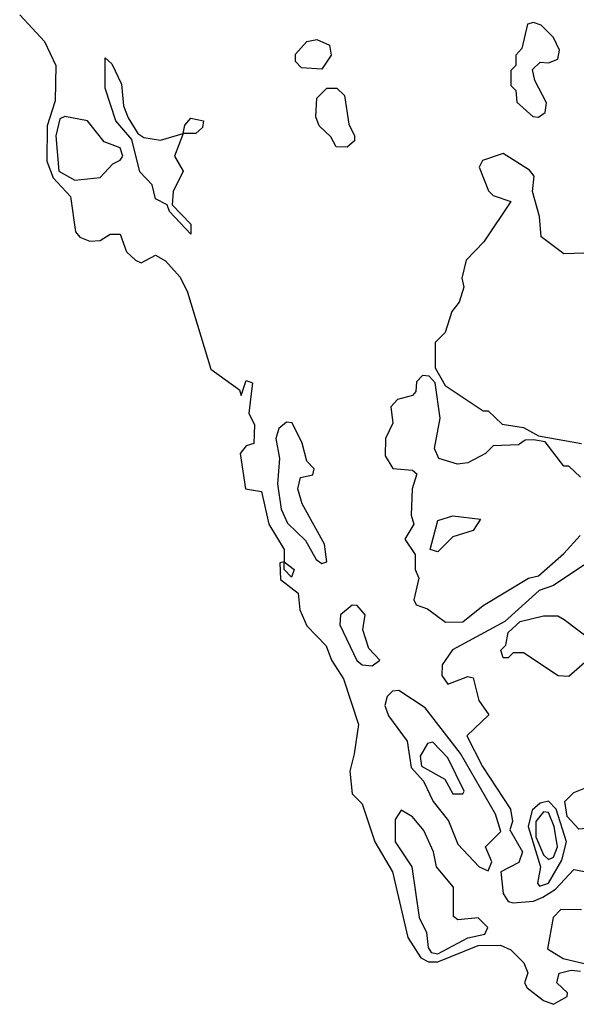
# Model space of a CAD drawing. Extents: x 2889633 to 3052318, y 540750 to 918690.
# Tile 564 of 656: x 2996595 to 2997700, y 816102 to 818056. Entities that reach past the tile are written whole.
import ezdxf

# ---------------------------------------------------------------- set-up
doc = ezdxf.new("R2010")
doc.units = 0

msp = doc.modelspace()

# ---------------------------------------------------------------- linework, layer by layer
at = {"layer": '0CON02XD'}
for points in [[(2996595.5, 818065.5), (2996645, 818012.5), (2996667.1, 817965), (2996665.6, 817895), (2996650, 817845), (2996649.6, 817775), (2996661.9, 817741.9), (2996696.2, 817705), (2996706.2, 817635), (2996715, 817624), (2996735, 817616.2), (2996755, 817617.5), (2996775, 817630), (2996795, 817630), (2996807.5, 817595), (2996825, 817578.8), (2996836.7, 817573.3), (2996865, 817588.8), (2996885, 817577.5), (2996914, 817545), (2996928.6, 817515), (2996975, 817362.5), (2997031.7, 817321.7), (2997035, 817310), (2997045, 817340), (2997057.5, 817335), (2997050, 817275), (2997061.7, 817251.7), (2997060, 817215), (2997045, 817210), (2997033.3, 817195), (2997043.3, 817125), (2997075, 817120), (2997090, 817055), (2997120, 817005), (2997120, 816980), (2997140, 816965), (2997135, 816950), (2997120, 816965), (2997120, 816980), (2997111.7, 816978.3), (2997113.3, 816945), (2997148.3, 816918.3), (2997151.2, 816885), (2997165, 816853.3), (2997203.9, 816813.9), (2997214, 816785), (2997238, 816748), (2997267.8, 816657.8), (2997259.3, 816599.3), (2997250.8, 816565), (2997255, 816520), (2997275, 816500), (2997300, 816425), (2997335.5, 816365.5), (2997365.8, 816235), (2997391.4, 816195), (2997406.8, 816186.8), (2997425, 816186.7), (2997505, 816218.9), (2997549.8, 816219.8), (2997570.3, 816210.3), (2997596, 816185), (2997603.8, 816165), (2997597.5, 816145), (2997602.5, 816135), (2997635, 816110), (2997655, 816102.5), (2997681.7, 816118.3), (2997682.5, 816125), (2997661.2, 816145), (2997666, 816164), (2997689.5, 816170.5), (2997708.4, 816168.4)], [(2997625, 817862.5), (2997638.3, 817871.7), (2997640.7, 817890.7), (2997617.5, 817935), (2997613, 817957), (2997628.3, 817971.7), (2997645, 817970), (2997663, 817977), (2997666.7, 817995), (2997655, 818020), (2997630, 818045), (2997615, 818050), (2997603.3, 818046.7), (2997591.7, 817998.3), (2997580, 817985), (2997580, 817965), (2997570, 817955), (2997570, 817925), (2997580, 817915), (2997581.7, 817891.7), (2997613.9, 817863.9), (2997625, 817862.5)], [(2997195, 817957.5), (2997155, 817960), (2997143, 817973), (2997143, 817987), (2997165, 818012.5), (2997185, 818016.2), (2997210, 818005), (2997213.8, 817985), (2997195, 817957.5)], [(2996935, 817630), (2996892.5, 817675), (2996888.3, 817688.3), (2996865, 817700), (2996858.3, 817728.3), (2996834.1, 817754.1), (2996818, 817818), (2996786.2, 817855), (2996765, 817920), (2996765, 817980), (2996778.3, 817968.3), (2996797.5, 817927.5), (2996801.2, 817885), (2996810.9, 817860.9), (2996830, 817830), (2996841.7, 817821.7), (2996875, 817816.7), (2996920, 817830), (2996923.3, 817846.7), (2996935, 817860), (2996960, 817855), (2996958.3, 817841.7), (2996945, 817830), (2996920, 817830), (2996902.5, 817785), (2996920, 817755), (2996900, 817715), (2996898.3, 817688.3), (2996935, 817650), (2996935, 817630)], [(2997245, 817802.5), (2997223.6, 817803.6), (2997213, 817823), (2997190, 817845), (2997183, 817863), (2997185, 817900), (2997205, 817920), (2997225, 817920), (2997240, 817905), (2997248.3, 817848.3), (2997260, 817825), (2997260, 817815), (2997245, 817802.5)], [(2996705, 817737.1), (2996755, 817742.5), (2996780.5, 817769.5), (2996795, 817776.7), (2996800, 817785), (2996795, 817801.2), (2996763.3, 817813.3), (2996730, 817855), (2996685, 817863.8), (2996675, 817858.8), (2996667.1, 817825), (2996673.3, 817755), (2996705, 817737.1)], [(2997715, 817592.5), (2997675, 817591.2), (2997630, 817625), (2997626.7, 817665), (2997613.3, 817715), (2997616.2, 817745), (2997607.3, 817757.3), (2997555, 817790), (2997513.9, 817776.1), (2997507, 817763), (2997525.9, 817715.9), (2997535, 817706.7), (2997570, 817695), (2997516.7, 817615), (2997481.7, 817578.3), (2997473, 817543)], [(2997473, 817543), (2997476.7, 817525), (2997467.5, 817495), (2997453, 817477), (2997440, 817435), (2997420, 817415), (2997420, 817365), (2997440, 817330), (2997515, 817280), (2997525, 817280), (2997553, 817253), (2997595, 817246.7), (2997625, 817230), (2997710, 817215)], [(2997708.3, 817148.3), (2997685, 817170), (2997675, 817170), (2997638.3, 817218.3), (2997615, 817222.5), (2997598.3, 817221.7), (2997585, 817212.5), (2997535, 817210), (2997520, 817195), (2997485, 817176.7), (2997464.1, 817174.1), (2997427.5, 817185), (2997418.8, 817205), (2997430, 817265), (2997420, 817335), (2997408.3, 817348.3), (2997395, 817350), (2997383, 817337), (2997381.7, 817318.3), (2997375, 817310), (2997345, 817302), (2997332.1, 817287.9), (2997336, 817255), (2997321.4, 817225), (2997320.6, 817190.6), (2997335.6, 817165.6), (2997375, 817162), (2997383.8, 817155), (2997374.2, 817125), (2997372.5, 817072.5), (2997377.5, 817055), (2997360, 817025), (2997380, 816995), (2997380, 816965), (2997387.5, 816947.5), (2997377.5, 816905), (2997382.5, 816895), (2997405, 816886.7), (2997440.5, 816860.5)], [(2997195, 816976.7), (2997205, 816980), (2997200, 817015), (2997156, 817095), (2997147.5, 817125), (2997152.5, 817147.5), (2997177, 817153), (2997180, 817165), (2997165, 817180), (2997155.9, 817215.9), (2997136.2, 817256.2), (2997125, 817257.5), (2997110, 817245), (2997104, 817225), (2997111.2, 817185), (2997107.1, 817135), (2997114.6, 817084.6), (2997126.8, 817056.8), (2997162.3, 817022.3), (2997183.8, 816985), (2997195, 816976.7)], [(2997425, 817000), (2997410, 817005), (2997425, 817062.5), (2997455, 817071.2), (2997510, 817065), (2997495, 817042.5), (2997455, 817030), (2997425, 817000)], [(2997440.5, 816860.5), (2997475, 816861.2), (2997515, 816893.3), (2997605, 816947.5), (2997625, 816952.5), (2997675, 816996.7), (2997707.5, 817032.5)], [(2997715, 816973.3), (2997655, 816933.3), (2997626.4, 816923.6), (2997558.3, 816861.7), (2997454.2, 816805.8), (2997433.9, 816776.1), (2997433.3, 816755), (2997445, 816737.5), (2997485, 816752.5), (2997495, 816750), (2997506.7, 816705), (2997526.4, 816676.4), (2997482.5, 816635), (2997513.9, 816573.9), (2997569.5, 816489.5), (2997573.3, 816465), (2997568.3, 816448.3), (2997593.3, 816405), (2997586.2, 816383.8), (2997550, 816365), (2997555, 816322.5), (2997565, 816306.7), (2997575, 816304), (2997615, 816306.9), (2997633.8, 816315), (2997658.8, 816331.2), (2997695, 816370), (2997716, 816366)], [(2997295, 816773.8), (2997310, 816785), (2997288.3, 816808.3), (2997276.7, 816845), (2997281.2, 816875), (2997265, 816893.8), (2997255, 816894), (2997232, 816875), (2997230.8, 816855), (2997264.5, 816784.5), (2997275, 816776.2), (2997295, 816773.8)], [(2997685, 816752.5), (2997663.9, 816753.9), (2997595, 816800), (2997575, 816800), (2997565, 816790), (2997555, 816790), (2997550, 816805), (2997560, 816815), (2997565, 816840), (2997588.3, 816861.7), (2997635, 816873.3), (2997663, 816873), (2997676.1, 816866.1), (2997730, 816825), (2997722.5, 816785), (2997685, 816752.5)], [(2997525, 816367.5), (2997532.5, 816385), (2997520, 816415), (2997550, 816445), (2997539.7, 816479.7), (2997470, 816600), (2997400.3, 816690.3), (2997347.5, 816725), (2997335, 816723.8), (2997325, 816713.3), (2997320, 816695), (2997327.5, 816675), (2997364.3, 816624.3), (2997372.4, 816572.4), (2997396.9, 816545), (2997415.7, 816505), (2997446.4, 816466.4), (2997465, 816420), (2997507.5, 816375), (2997525, 816367.5)], [(2997475, 816520), (2997477.5, 816525), (2997445, 816591.2), (2997415, 816622.5), (2997405, 816620), (2997390, 816595), (2997393.1, 816575), (2997439.3, 816549.3), (2997455, 816520), (2997475, 816520)], [(2997705, 816450), (2997681.9, 816475), (2997677.5, 816505), (2997695, 816522.5), (2997715, 816530.8), (2997785, 816536.7), (2997800, 816525), (2997813.3, 816475), (2997805, 816464.2), (2997755, 816454.3), (2997705, 816450)], [(2997627, 816337), (2997645, 816343.1), (2997671.3, 816388.7), (2997680.5, 816425), (2997659.7, 816489.7), (2997645, 816505.7), (2997628.6, 816501.4), (2997612.5, 816487.5), (2997604.5, 816455), (2997628.9, 816375), (2997622.7, 816342.7), (2997627, 816337)], [(2997425, 816202.5), (2997485, 816234.4), (2997518.6, 816241.4), (2997524.3, 816255), (2997505, 816274.3), (2997465, 816270), (2997456.4, 816276.4), (2997456, 816335), (2997422.5, 816375), (2997416.7, 816405), (2997397.6, 816447.6), (2997375, 816474.2), (2997352.5, 816487.5), (2997340.6, 816469.4), (2997340.8, 816425), (2997373.3, 816375), (2997388, 816275), (2997402.5, 816245), (2997405.8, 816215), (2997412, 816205), (2997425, 816202.5)], [(2997645, 816390), (2997655, 816394.3), (2997662.7, 816415), (2997656.1, 816455), (2997645, 816482.9), (2997635, 816484.4), (2997619.6, 816465), (2997620, 816435), (2997635, 816399.2), (2997645, 816390)], [(2997710, 816290), (2997669.2, 816290.8), (2997653.8, 816275), (2997642.5, 816212.5), (2997673.6, 816193.6), (2997737.9, 816177.9)]]:
    msp.add_lwpolyline(points, dxfattribs=at)

doc.saveas('drawing.dxf')
